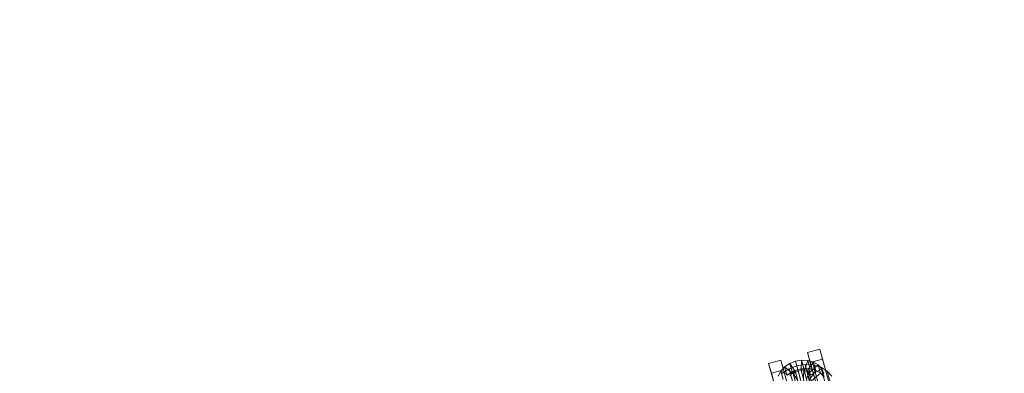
# Model space of a CAD drawing. Header units: millimetres. Extents: x -3490 to 61924, y -72580 to 6847.
# Tile 707 of 1056: x 7511 to 8292, y 2552 to 2832. Entities that reach past the tile are written whole.
import ezdxf

# ---------------------------------------------------------------- set-up
doc = ezdxf.new("R2010")
doc.units = ezdxf.units.MM
doc.layers.add('COTAS_P', color=1, linetype='Continuous', lineweight=0)
doc.layers.add('lateral_C01', color=7, linetype='Continuous', lineweight=0)
doc.dimstyles.new('R19_100', dxfattribs={"dimtxt": 250, "dimasz": 150, "dimexe": 150, "dimexo": 80, "dimgap": 100, "dimtad": 1, "dimtih": 1, "dimtoh": 1, "dimdsep": 46, "dimcen": 0.09, "dimadec": 0, "dimazin": 0, "dimtfac": 1, "dimtdec": 4, "dimtofl": 0, "dimtmove": 0, "dimatfit": 3, "dimfxl": 1, "dimtolj": 1, "dimtzin": 0, "dimarcsym": 0})

# ---------------------------------------------------------------- blocks, each defined once
blk = doc.blocks.new('DIM_R29_1')
at = {"layer": 'COTAS_P'}
for p, q in [((9950.73, 3666.67), (9794.15, 3669.56)), ((807.35, 1106.67), (9950.73, 3666.67)), ((9950.73, 3666.67), (9818.41, 3582.9)), ((10193.38, 2800), (9950.73, 3666.67)), ((807.35, 1106.67), (939.66, 1190.45)), ((1050, 240), (807.35, 1106.67)), ((807.35, 1106.67), (963.92, 1103.78))]:
    blk.add_line(p, q, dxfattribs=at)
blk.add_text('9495 P', height=250, rotation=15.64139, dxfattribs=at).set_placement((5352.08, 2482.97))

msp = doc.modelspace()

# ---------------------------------------------------------------- linework, layer by layer
at = {"layer": 'lateral_C01'}
for p, q in [((8135.809, 2568.491), (8145.439, 2571.187)), ((8137.961, 2560.754), (8135.809, 2568.491)), ((8135.809, 2568.491), (8146.442, 2530.636)), ((8145.439, 2571.187), (8147.591, 2563.45)), ((8156.072, 2533.332), (8145.439, 2571.187)), ((8104.994, 2559.863), (8114.624, 2562.559)), ((8107.146, 2552.126), (8104.994, 2559.863)), ((8104.994, 2559.863), (8115.627, 2522.008)), ((8114.624, 2562.559), (8116.776, 2554.823)), ((8125.257, 2524.705), (8114.624, 2562.559)), ((8117.672, 2557.249), (8121.664, 2559.981)), ((8121.664, 2559.981), (8126.256, 2561.818)), ((8126.296, 2553.061), (8121.664, 2559.981)), ((8121.664, 2559.981), (8123.509, 2553.35)), ((8126.256, 2561.818), (8131.135, 2562.633)), ((8128.472, 2553.931), (8126.256, 2561.818)), ((8126.256, 2561.818), (8128.101, 2555.186)), ((8130.783, 2554.317), (8131.135, 2562.633)), ((8131.135, 2562.633), (8135.968, 2562.371)), ((8131.135, 2562.633), (8132.98, 2556.002)), ((8133.072, 2554.194), (8135.968, 2562.371)), ((8135.184, 2553.568), (8140.427, 2561.051)), ((8135.968, 2562.371), (8140.427, 2561.051)), ((8135.968, 2562.371), (8137.813, 2555.74)), ((8147.591, 2563.45), (8137.961, 2560.754)), ((8148.594, 2522.9), (8137.961, 2560.754)), ((8140.427, 2561.051), (8144.206, 2558.762)), ((8140.427, 2561.051), (8142.271, 2554.42)), ((8147.591, 2563.45), (8158.224, 2525.596)), ((8116.776, 2554.823), (8107.146, 2552.126)), ((8117.779, 2514.272), (8107.146, 2552.126)), ((8112.516, 2549.889), (8114.552, 2553.807)), ((8114.552, 2553.807), (8117.672, 2557.249)), ((8122.927, 2550.137), (8114.552, 2553.807)), ((8114.552, 2553.807), (8116.396, 2547.175)), ((8115.822, 2551.915), (8121.159, 2555.568)), ((8116.776, 2554.823), (8127.409, 2516.968)), ((8124.405, 2551.767), (8117.672, 2557.249)), ((8117.672, 2557.249), (8119.516, 2550.618)), ((8123.509, 2553.35), (8119.516, 2550.618)), ((8121.159, 2555.568), (8127.298, 2558.023)), ((8121.159, 2555.568), (8155.742, 2431.234)), ((8122.62, 2551.242), (8124.098, 2552.872)), ((8128.101, 2555.186), (8123.509, 2553.35)), ((8123.509, 2553.35), (8128.141, 2546.43)), ((8124.098, 2552.872), (8125.989, 2554.167)), ((8124.098, 2552.872), (8164.214, 2408.644)), ((8126.296, 2553.061), (8124.405, 2551.767)), ((8125.989, 2554.167), (8128.164, 2555.036)), ((8125.989, 2554.167), (8166.105, 2409.938)), ((8128.472, 2553.931), (8126.296, 2553.061)), ((8128.141, 2546.43), (8126.296, 2553.061)), ((8127.298, 2558.023), (8133.82, 2559.113)), ((8127.298, 2558.023), (8161.881, 2433.689)), ((8132.98, 2556.002), (8128.101, 2555.186)), ((8128.101, 2555.186), (8130.316, 2547.3)), ((8128.164, 2555.036), (8130.475, 2555.423)), ((8128.164, 2555.036), (8168.28, 2410.808)), ((8130.783, 2554.317), (8128.472, 2553.931)), ((8130.316, 2547.3), (8128.472, 2553.931)), ((8130.475, 2555.423), (8132.765, 2555.299)), ((8130.475, 2555.423), (8170.592, 2411.194)), ((8133.072, 2554.194), (8130.783, 2554.317)), ((8132.627, 2547.686), (8130.783, 2554.317)), ((8132.98, 2556.002), (8132.627, 2547.686)), ((8132.765, 2555.299), (8134.876, 2554.673)), ((8132.765, 2555.299), (8172.881, 2411.071)), ((8137.813, 2555.74), (8132.98, 2556.002)), ((8135.184, 2553.568), (8133.072, 2554.194)), ((8134.916, 2547.562), (8133.072, 2554.194)), ((8133.82, 2559.113), (8140.281, 2558.764)), ((8133.82, 2559.113), (8168.403, 2434.778)), ((8134.876, 2554.673), (8136.667, 2553.589)), ((8134.876, 2554.673), (8174.993, 2410.445)), ((8137.813, 2555.74), (8134.916, 2547.562)), ((8136.974, 2552.484), (8135.184, 2553.568)), ((8137.028, 2546.937), (8135.184, 2553.568)), ((8136.667, 2553.589), (8138.013, 2552.12)), ((8136.667, 2553.589), (8176.783, 2409.361)), ((8136.974, 2552.484), (8144.206, 2558.762)), ((8138.321, 2551.014), (8136.974, 2552.484)), ((8138.818, 2545.853), (8136.974, 2552.484)), ((8142.271, 2554.42), (8137.028, 2546.937)), ((8142.271, 2554.42), (8137.813, 2555.74)), ((8138.321, 2551.014), (8147.049, 2555.66)), ((8146.05, 2552.131), (8138.818, 2545.853)), ((8140.281, 2558.764), (8146.241, 2556.999)), ((8140.281, 2558.764), (8174.864, 2434.429)), ((8146.05, 2552.131), (8142.271, 2554.42)), ((8144.206, 2558.762), (8147.049, 2555.66)), ((8144.206, 2558.762), (8146.05, 2552.131)), ((8148.893, 2549.029), (8146.05, 2552.131)), ((8146.241, 2556.999), (8151.294, 2553.938)), ((8146.241, 2556.999), (8180.824, 2432.664)), ((8147.049, 2555.66), (8148.762, 2551.956)), ((8147.049, 2555.66), (8148.893, 2549.029)), ((8151.294, 2553.938), (8155.094, 2549.791)), ((8151.294, 2553.938), (8185.877, 2429.604))]:
    msp.add_line(p, q, dxfattribs=at)

# ---------------------------------------------------------------- dimensions: what is measured, and where the dimension line sits
at = {"layer": 'COTAS_P'}
dim = msp.add_aligned_dim(p1=(1050, 240), p2=(10193.381, 2800), distance=900, text='<> P', dimstyle='R19_100', dxfattribs=at)
dim.commit()
dim.dimension.update_dxf_attribs({"geometry": 'DIM_R29_1', "text_midpoint": (5379.037, 2386.671)})

doc.saveas('drawing.dxf')
